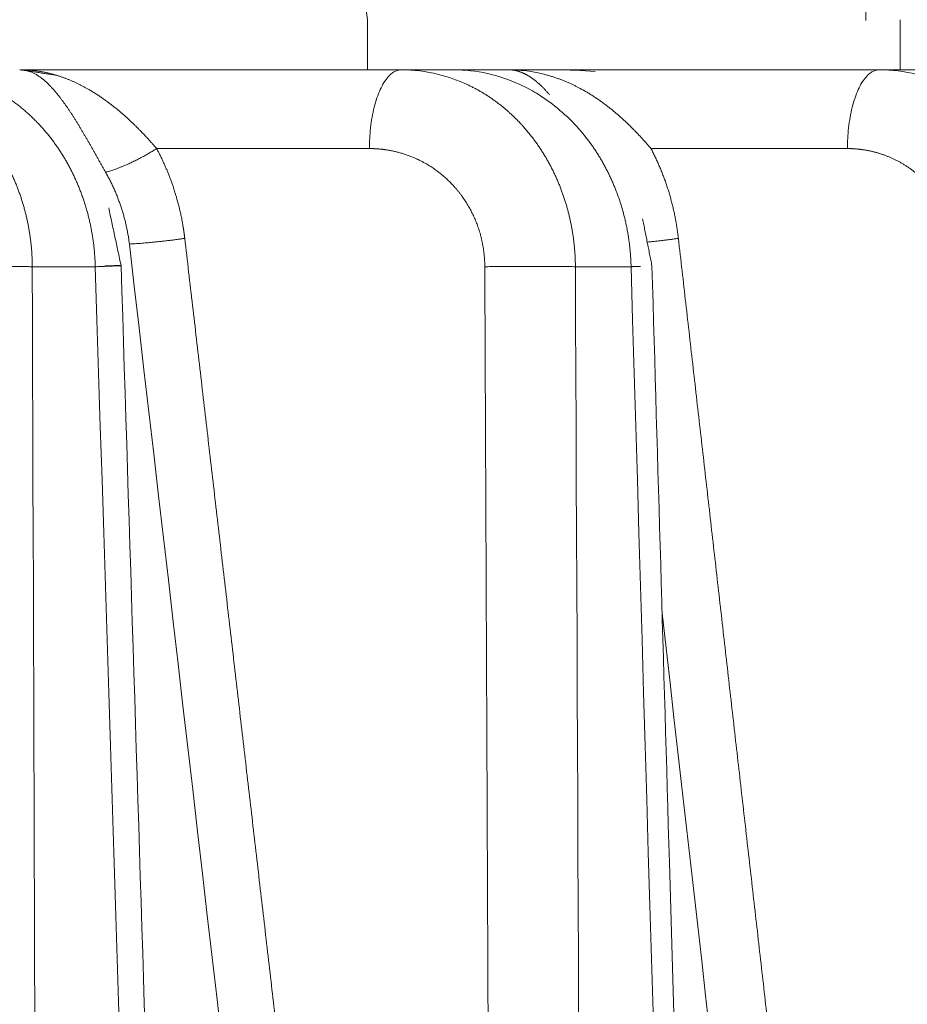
# Model space of a CAD drawing. Header units: millimetres. Extents: x 5437 to 18441, y -4466 to 3128.
# Tile 297 of 497: x 8510.59 to 8519.46, y 552.6 to 562.42. Entities that reach past the tile are written whole.
import ezdxf

# ---------------------------------------------------------------- set-up
doc = ezdxf.new("R2010")
doc.units = ezdxf.units.MM
doc.layers.add('1', color=7, linetype='Continuous', true_color=0xffffff)
doc.styles.add('TXT08', font='txt.shx', dxfattribs={"width": 0.8, "bigfont": 'gbcbig.shx'})
doc.dimstyles.new('YanXiu', dxfattribs={"dimtxt": 40, "dimasz": 30, "dimexe": 0.66, "dimexo": 0.66, "dimgap": 0.66, "dimtad": 0, "dimdec": 1, "dimdsep": 46, "dimtxsty": 'TXT08', "dimcen": 0, "dimclrd": 256, "dimclre": 165, "dimclrt": 90, "dimazin": 2, "dimtfac": 1, "dimtdec": 1, "dimtofl": 0, "dimtmove": 0, "dimatfit": 3, "dimfxl": 1, "dimlwd": 5, "dimlwe": 13, "dimarcsym": 0})

# ---------------------------------------------------------------- blocks, each defined once
blk = doc.blocks.new('*D35')
at = {"color": 165, "lineweight": 13, "transparency": 16777216}
for p, q in [((8947.8638, 668.0836), (9114.5272, -277.1116)), ((8081.233, 515.2732), (8247.8964, -429.922))]:
    blk.add_line(p, q, dxfattribs=at)
at = {"lineweight": 5, "transparency": 16777216}
for p, q in [((9084.8684, -281.671), (8721.1395, -345.8063)), ((8277.326, -424.0625), (8641.0549, -359.9273))]:
    blk.add_line(p, q, dxfattribs=at)
at = {"lineweight": 20, "transparency": 16777216}
for points in [[(9084.0001, -276.747), (9085.7366, -286.5951), (9114.4126, -276.4616)], [(8276.4578, -419.1385), (8278.1943, -428.9866), (8247.7818, -429.272)]]:
    blk.add_solid(points, dxfattribs=at)
at = {"layer": 'Defpoints', "color": 0, "lineweight": 20, "transparency": 16777216}
for p in [(8947.7492, 668.7336), (8081.1184, 515.9232), (9114.4126, -276.4616)]:
    blk.add_point(p, dxfattribs=at)
at = {"color": 90, "lineweight": 20, "transparency": 16777216, "insert": (8681.0972, -352.8668), "char_height": 40, "attachment_point": 5, "rotation": 10, "style": 'TXT08'}
blk.add_mtext('880', dxfattribs=at)
blk = doc.blocks.new('*D38')
at = {"color": 165, "lineweight": 13, "transparency": 16777216}
blk.add_line((8986.1701, 447.0373), (8717.3238, 399.6324), dxfattribs=at)
at = {"lineweight": 5, "transparency": 16777216}
for start, end in [(171.1096609, 178.6932198), (181.3067802, 188.8903391)]:
    blk.add_arc((10243.4725, 668.7336), 1549.0321, start, end, dxfattribs=at)
at = {"lineweight": 20, "transparency": 16777216}
for points in [[(8708.1184, 908.9474), (8717.9829, 907.3064), (8717.9738, 937.7202)], [(8717.9829, 430.1608), (8708.1184, 428.5198), (8717.9738, 399.747)]]:
    blk.add_solid(points, dxfattribs=at)
at = {"layer": 'Defpoints', "color": 0, "lineweight": 20, "transparency": 16777216}
for p in [(7952.7719, 1072.6459), (8986.82, 890.3153), (8697.0612, 758.8018), (10020.8682, 629.4824), (8986.82, 447.1519)]:
    blk.add_point(p, dxfattribs=at)
at = {"color": 90, "lineweight": 20, "transparency": 16777216, "insert": (8694.4405, 668.7336), "char_height": 40, "attachment_point": 5, "rotation": 90, "style": 'TXT08'}
blk.add_mtext('20°', dxfattribs=at)
blk = doc.blocks.new('*D40')
at = {"lineweight": 5, "transparency": 16777216}
for start, end in [(104.302207, 139.928482), (150.071518, 185.697793)]:
    blk.add_arc((9169.3309, 707.8044), 399.6268, start, end, dxfattribs=at)
at = {"lineweight": 20, "transparency": 16777216}
for points in [[(9069.5561, 1099.9332), (9071.661, 1090.1573), (9099.9365, 1101.36)], [(8776.6317, 668.8117), (8766.7254, 667.4461), (8775.7754, 638.41)]]:
    blk.add_solid(points, dxfattribs=at)
at = {"layer": 'Defpoints', "color": 0, "lineweight": 20, "transparency": 16777216}
for p in [(8987.0003, 1741.8526), (8912.4558, 1013.9363), (9169.3309, 707.8044), (8947.7492, 668.7336), (8081.1184, 515.9232)]:
    blk.add_point(p, dxfattribs=at)
at = {"color": 90, "lineweight": 20, "transparency": 16777216, "insert": (8841.9759, 937.0209), "char_height": 40, "attachment_point": 5, "rotation": 55, "style": 'TXT08'}
blk.add_mtext('90°', dxfattribs=at)
blk = doc.blocks.new('*D43')
at = {"color": 165, "lineweight": 13, "transparency": 16777216}
for p, q in [((10020.8682, 628.8224), (10020.8682, -1427.2359)), ((8401.1184, -46.5407), (8401.1184, -1427.2359))]:
    blk.add_line(p, q, dxfattribs=at)
at = {"lineweight": 5, "transparency": 16777216}
for p, q in [((8431.1184, -1426.5759), (9140.9999, -1426.5759)), ((9990.8682, -1426.5759), (9280.9866, -1426.5759))]:
    blk.add_line(p, q, dxfattribs=at)
at = {"lineweight": 20, "transparency": 16777216}
for points in [[(8431.1184, -1421.5759), (8431.1184, -1431.5759), (8401.1184, -1426.5759)], [(9990.8682, -1421.5759), (9990.8682, -1431.5759), (10020.8682, -1426.5759)]]:
    blk.add_solid(points, dxfattribs=at)
at = {"layer": 'Defpoints', "color": 0, "lineweight": 20, "transparency": 16777216}
for p in [(10020.8682, 629.4824), (8401.1184, -45.8807), (10020.8682, -1426.5759)]:
    blk.add_point(p, dxfattribs=at)
at = {"color": 90, "lineweight": 20, "transparency": 16777216, "insert": (9210.9933, -1426.5759), "char_height": 40, "attachment_point": 5, "style": 'TXT08'}
blk.add_mtext('1619.7', dxfattribs=at)
blk = doc.blocks.new('*D45')
at = {"color": 165, "lineweight": 13, "transparency": 16777216}
for p, q in [((8078.8793, 2459.3394), (10490.5487, 2459.3394)), ((8614.2784, -4.0768), (10490.5487, -4.0768))]:
    blk.add_line(p, q, dxfattribs=at)
at = {"lineweight": 5, "transparency": 16777216}
for p, q in [((10489.8887, 2429.3394), (10489.8887, 1308.2913)), ((10489.8887, 25.9232), (10489.8887, 1146.9713))]:
    blk.add_line(p, q, dxfattribs=at)
at = {"lineweight": 20, "transparency": 16777216}
for points in [[(10484.8887, 2429.3394), (10494.8887, 2429.3394), (10489.8887, 2459.3394)], [(10484.8887, 25.9232), (10494.8887, 25.9232), (10489.8887, -4.0768)]]:
    blk.add_solid(points, dxfattribs=at)
at = {"layer": 'Defpoints', "color": 0, "lineweight": 20, "transparency": 16777216}
for p in [(8078.2193, 2459.3394), (10489.8887, 2459.3394), (8613.6184, -4.0768)]:
    blk.add_point(p, dxfattribs=at)
at = {"color": 90, "lineweight": 20, "transparency": 16777216, "insert": (10489.8887, 1227.6313), "char_height": 40, "attachment_point": 5, "rotation": 90, "style": 'TXT08'}
blk.add_mtext('2463.4', dxfattribs=at)

msp = doc.modelspace()

# ---------------------------------------------------------------- linework, layer by layer
at = {"color": 7, "lineweight": 20}
msp.add_arc((8078.21928, 516.97839), 1942.36096, 17.50812349, 223.34882114, dxfattribs=at)
at = {"layer": '1', "color": 0, "lineweight": 20}
for p, q in [((8514.06726, 562.4232), (8514.0559, 562.5232)), ((8514.06726, 561.92321), (8514.06726, 562.4232)), ((8519.38575, 561.92321), (8519.38575, 562.4232)), ((8510.59477, 561.92321), (8514.40502, 561.92321)), ((8514.40502, 561.92321), (8514.93003, 561.92321)), ((8514.95247, 561.92321), (8515.47449, 561.92321)), ((8515.47449, 561.92321), (8519.17827, 561.92321)), ((8519.17827, 561.92321), (8519.63991, 561.92321)), ((8514.08635, 561.13717), (8511.96216, 561.13717)), ((8518.85961, 561.13717), (8516.89861, 561.13717)), ((8511.34943, 559.95811), (8510.72079, 559.95811)), ((8516.69996, 559.95811), (8516.144, 559.95811))]:
    msp.add_line(p, q, dxfattribs=at)
msp.add_arc((8013.90589, 96.27159), 600, 26.44604786, 75.16248942, dxfattribs=at)
for points, degree in [([(8519.04281, 562.41623), (8519.0707, 564.75435), (8519.09852, 567.09234), (8519.12628, 569.43019)], 3), ([(8510.78405, 561.86017), (8510.72391, 561.90197), (8510.65956, 561.92321), (8510.59477, 561.92321)], 3), ([(8510.96204, 561.86934), (8510.59477, 561.92321)], 1), ([(8510.88664, 561.77463), (8510.85404, 561.80896), (8510.81965, 561.83756), (8510.78405, 561.86017)], 3), ([(8514.40502, 561.92321), (8514.52985, 561.92321), (8514.65477, 561.90784), (8514.7774, 561.87747)], 3), ([(8514.7774, 561.87747), (8514.87426, 561.85326), (8514.96966, 561.81952), (8515.06244, 561.77675)], 3), ([(8515.47449, 561.92321), (8515.54329, 561.92321), (8515.61208, 561.91815), (8515.68126, 561.90814)], 3), ([(8515.68126, 561.90814), (8515.7309, 561.90079), (8515.78075, 561.89079), (8515.83096, 561.87822)], 3), ([(8515.94506, 561.92321), (8516.0769, 561.92321), (8516.20878, 561.91784), (8516.34017, 561.90714)], 3), ([(8519.17827, 561.92321), (8519.30411, 561.92321), (8519.43, 561.90787), (8519.55339, 561.87755)], 3), ([(8515.75552, 561.68906), (8515.70136, 561.72161), (8515.64596, 561.75097), (8515.58958, 561.77699)], 3), ([(8516.15731, 561.35748), (8516.09643, 561.42308), (8515.96786, 561.54473), (8515.82782, 561.64486), (8515.75552, 561.68906)], 3), ([(8516.89861, 561.13717), (8516.98554, 560.97105), (8517.05726, 560.79743), (8517.11252, 560.61708), (8517.15081, 560.43105), (8517.17251, 560.2408)], 5), ([(8511.60726, 559.96936), (8511.48391, 560.54411)], 1), ([(8516.90824, 559.96759), (8516.81489, 560.43494)], 1), ([(8514.79841, 533.38056), (8513.76361, 542.31531), (8512.72763, 551.24989), (8511.6903, 560.18426)], 3), ([(8512.24324, 560.2408), (8512.86635, 554.88017), (8513.48904, 549.51949), (8514.11133, 544.15875), (8514.73323, 538.79795), (8515.35476, 533.4371)], 5), ([(8517.17251, 560.2408), (8517.76275, 555.06499), (8518.35284, 549.88915), (8518.9428, 544.7133), (8519.53264, 539.53743), (8520.12234, 534.36154)], 5), ([(8510.72079, 559.95811), (8510.75791, 548.6227), (8510.79475, 537.28728), (8510.83131, 525.95185)], 3), ([(8512.42387, 525.9516), (8512.06734, 537.28717), (8511.70921, 548.62268), (8511.34943, 559.95811)], 3), ([(8515.35476, 533.4371), (8515.33175, 538.7413), (8515.30869, 544.04551), (8515.28556, 549.34971), (8515.26237, 554.65391), (8515.23913, 559.95811)], 5), ([(8516.144, 559.95811), (8516.19279, 548.62277), (8516.24125, 537.28741), (8516.28938, 525.95205)], 3), ([(8517.69889, 525.9516), (8517.36721, 537.28716), (8517.03425, 548.62266), (8516.69996, 559.95811)], 3), ([(8519.5381, 534.30501), (8518.6957, 541.70316), (8517.85301, 549.10126), (8517.01, 556.49932)], 3)]:
    msp.add_open_spline(points, degree=degree, dxfattribs=at)
for points, degree, knots in [([(8510.59477, 561.92321), (8510.60063, 561.92318), (8510.6123, 561.92314), (8510.62973, 561.92277), (8510.64701, 561.92218), (8510.66416, 561.92137), (8510.68116, 561.92032), (8510.69803, 561.91906), (8510.71476, 561.91758), (8510.73136, 561.91589), (8510.74783, 561.91399), (8510.76416, 561.91188), (8510.78037, 561.90958), (8510.79644, 561.90707), (8510.81239, 561.90438), (8510.8282, 561.9015), (8510.8439, 561.89843), (8510.85946, 561.89518), (8510.8749, 561.89176), (8510.89022, 561.88817), (8510.90542, 561.8844), (8510.92049, 561.88048), (8510.93544, 561.8764), (8510.95027, 561.87216), (8510.96498, 561.86777), (8510.97957, 561.86324), (8510.99404, 561.85856), (8511.0084, 561.85374), (8511.02263, 561.84879), (8511.03675, 561.84371), (8511.05075, 561.83851), (8511.06463, 561.83318), (8511.0784, 561.82773), (8511.09205, 561.82217), (8511.10558, 561.8165), (8511.119, 561.81072), (8511.1323, 561.80484), (8511.14549, 561.79886), (8511.15856, 561.79279), (8511.17152, 561.78663), (8511.18436, 561.78037), (8511.19709, 561.77404), (8511.2097, 561.76762), (8511.22219, 561.76113), (8511.23457, 561.75457), (8511.24684, 561.74793), (8511.25899, 561.74124), (8511.26705, 561.73669), (8511.27106, 561.73443)], 3, [0, 0, 0, 0, 0.0257856, 0.0513909, 0.0768159, 0.1020606, 0.1271251, 0.1520094, 0.1767136, 0.2012375, 0.2255814, 0.2497451, 0.2737288, 0.2975324, 0.3211561, 0.3445997, 0.3678634, 0.3909472, 0.4138511, 0.4365752, 0.4591194, 0.4814839, 0.5036686, 0.5256737, 0.547499, 0.5691448, 0.5906109, 0.6118976, 0.6330047, 0.6539323, 0.6746806, 0.6952494, 0.715639, 0.7358493, 0.7558803, 0.7757322, 0.795405, 0.8148987, 0.8342134, 0.8533491, 0.872306, 0.891084, 0.9096832, 0.9281037, 0.9463456, 0.9644089, 0.9822937, 1, 1, 1, 1]), ([(8515.58958, 561.77699), (8515.48411, 561.82513), (8515.37529, 561.86179), (8515.1543, 561.91083), (8515.04213, 561.92321), (8514.93003, 561.92321)], 3, [0, 0, 0, 0, 0.5, 0.5, 1, 1, 1, 1]), ([(8515.67673, 561.86183), (8515.67385, 561.86355), (8515.66795, 561.86708), (8515.65892, 561.87219), (8515.64949, 561.87728), (8515.63966, 561.88231), (8515.62942, 561.88724), (8515.61878, 561.89203), (8515.60772, 561.89665), (8515.59625, 561.90105), (8515.58437, 561.90518), (8515.57207, 561.90902), (8515.55934, 561.9125), (8515.54621, 561.91559), (8515.53265, 561.91823), (8515.51868, 561.92038), (8515.50431, 561.92197), (8515.48953, 561.92301), (8515.47955, 561.92314), (8515.47449, 561.92321)], 3, [0, 0, 0, 0, 0.0423347, 0.0867316, 0.1331907, 0.181712, 0.2322952, 0.2849403, 0.3396468, 0.3964145, 0.455243, 0.5161319, 0.5790807, 0.6440888, 0.7111558, 0.7802811, 0.851464, 0.9247038, 1, 1, 1, 1]), ([(8515.78613, 561.77853), (8515.78327, 561.78113), (8515.77751, 561.78636), (8515.76884, 561.79397), (8515.76008, 561.80148), (8515.75121, 561.80884), (8515.74225, 561.81607), (8515.73318, 561.82314), (8515.72402, 561.83006), (8515.71475, 561.8368), (8515.70539, 561.84337), (8515.69592, 561.84974), (8515.68636, 561.85594), (8515.67995, 561.85986), (8515.67673, 561.86183)], 3, [0, 0, 0, 0, 0.0773777, 0.155835, 0.235373, 0.3159928, 0.3976953, 0.4804814, 0.5643521, 0.6493081, 0.7353502, 0.8224791, 0.9106955, 1, 1, 1, 1]), ([(8515.83096, 561.87822), (8515.83719, 561.87661), (8515.84958, 561.87342), (8515.86803, 561.86834), (8515.88625, 561.8631), (8515.90422, 561.85768), (8515.92195, 561.8521), (8515.93944, 561.84637), (8515.95669, 561.84049), (8515.9737, 561.83447), (8515.99046, 561.82833), (8516.00699, 561.82206), (8516.02327, 561.81568), (8516.03931, 561.8092), (8516.05511, 561.80262), (8516.07067, 561.79595), (8516.08599, 561.7892), (8516.10106, 561.78237), (8516.11589, 561.77547), (8516.13047, 561.76852), (8516.14481, 561.76151), (8516.15891, 561.75445), (8516.17275, 561.74736), (8516.1819, 561.74254), (8516.18643, 561.74015)], 3, [0, 0, 0, 0, 0.0526233, 0.1045628, 0.1558187, 0.206391, 0.2562799, 0.3054855, 0.3540081, 0.4018477, 0.4490045, 0.4954787, 0.5412705, 0.58638, 0.6308075, 0.6745531, 0.7176171, 0.7599998, 0.8017012, 0.8427217, 0.8830616, 0.922721, 0.9617004, 1, 1, 1, 1]), ([(8510.98081, 561.66823), (8510.97802, 561.67172), (8510.97242, 561.67872), (8510.96404, 561.68899), (8510.9556, 561.69913), (8510.94713, 561.70913), (8510.93861, 561.71899), (8510.93005, 561.72869), (8510.92145, 561.73823), (8510.9128, 561.74761), (8510.90411, 561.75682), (8510.89538, 561.76586), (8510.88957, 561.7717), (8510.88664, 561.77463)], 3, [0, 0, 0, 0, 0.0868213, 0.174452, 0.2628949, 0.352153, 0.4422288, 0.5331251, 0.6248445, 0.7173892, 0.8107619, 0.9049647, 1, 1, 1, 1]), ([(8515.06244, 561.77675), (8515.06812, 561.77409), (8515.07944, 561.76879), (8515.0963, 561.7606), (8515.11302, 561.75226), (8515.12958, 561.74375), (8515.146, 561.73508), (8515.16226, 561.72626), (8515.17838, 561.71729), (8515.19434, 561.70817), (8515.21015, 561.6989), (8515.2258, 561.68949), (8515.2413, 561.67994), (8515.25665, 561.67026), (8515.27185, 561.66044), (8515.28689, 561.6505), (8515.30177, 561.64043), (8515.3165, 561.63024), (8515.33107, 561.61993), (8515.34549, 561.6095), (8515.35976, 561.59897), (8515.37386, 561.58832), (8515.38781, 561.57757), (8515.40161, 561.56671), (8515.41525, 561.55576), (8515.42873, 561.5447), (8515.44206, 561.53356), (8515.45523, 561.52232), (8515.46824, 561.511), (8515.4811, 561.49959), (8515.4938, 561.4881), (8515.50635, 561.47653), (8515.51874, 561.46489), (8515.53098, 561.45317), (8515.54306, 561.44138), (8515.55499, 561.42953), (8515.56677, 561.41761), (8515.57839, 561.40563), (8515.58986, 561.39359), (8515.60117, 561.38149), (8515.61233, 561.36935), (8515.61968, 561.36118), (8515.62334, 561.3571)], 3, [0, 0, 0, 0, 0.027348, 0.0545753, 0.0816819, 0.1086679, 0.1355331, 0.1622777, 0.1889017, 0.215405, 0.2417878, 0.26805, 0.2941917, 0.3202129, 0.3461136, 0.3718939, 0.3975537, 0.4230931, 0.4485121, 0.4738108, 0.4989892, 0.5240473, 0.5489851, 0.5738027, 0.5985001, 0.6230774, 0.6475345, 0.6718715, 0.6960884, 0.7201854, 0.7441623, 0.7680193, 0.7917563, 0.8153735, 0.8388708, 0.8622484, 0.8855061, 0.9086442, 0.9316625, 0.9545613, 0.9773404, 1, 1, 1, 1]), ([(8515.88505, 561.67474), (8515.88215, 561.67814), (8515.87632, 561.68497), (8515.86757, 561.69499), (8515.85876, 561.7049), (8515.84989, 561.71465), (8515.84096, 561.72427), (8515.83196, 561.73373), (8515.82291, 561.74304), (8515.81379, 561.75219), (8515.80462, 561.76116), (8515.79539, 561.76998), (8515.78922, 561.77567), (8515.78613, 561.77853)], 3, [0, 0, 0, 0, 0.0867142, 0.1742606, 0.2626415, 0.3518594, 0.4419164, 0.5328149, 0.6245569, 0.7171445, 0.8105796, 0.9048641, 1, 1, 1, 1]), ([(8516.18643, 561.74015), (8516.192, 561.73717), (8516.2031, 561.73124), (8516.21969, 561.72207), (8516.23616, 561.71275), (8516.25252, 561.70326), (8516.26875, 561.69361), (8516.28488, 561.68381), (8516.30088, 561.67385), (8516.31678, 561.66374), (8516.33256, 561.65348), (8516.34823, 561.64308), (8516.36379, 561.63254), (8516.37924, 561.62187), (8516.39457, 561.61106), (8516.4098, 561.60013), (8516.42492, 561.58907), (8516.43994, 561.5779), (8516.45484, 561.5666), (8516.46964, 561.5552), (8516.48433, 561.54369), (8516.49892, 561.53207), (8516.5134, 561.52035), (8516.52778, 561.50854), (8516.53733, 561.50055), (8516.54209, 561.49656)], 3, [0, 0, 0, 0, 0.0470081, 0.093691, 0.1400494, 0.1860837, 0.2317945, 0.2771825, 0.3222481, 0.3669921, 0.4114149, 0.4555173, 0.4992999, 0.5427634, 0.5859083, 0.6287354, 0.6712455, 0.7134391, 0.7553172, 0.7968803, 0.8381293, 0.8790649, 0.9196881, 0.9599995, 1, 1, 1, 1]), ([(8510.8033, 561.36242), (8510.79842, 561.36773), (8510.78863, 561.37837), (8510.77369, 561.39412), (8510.75852, 561.40979), (8510.7431, 561.42534), (8510.72744, 561.44078), (8510.71153, 561.45609), (8510.69536, 561.47128), (8510.67896, 561.48633), (8510.6623, 561.50124), (8510.64539, 561.51601), (8510.62824, 561.53062), (8510.61083, 561.54507), (8510.59318, 561.55937), (8510.57528, 561.57349), (8510.55713, 561.58743), (8510.53873, 561.60119), (8510.52008, 561.61476), (8510.50119, 561.62813), (8510.48205, 561.6413), (8510.46266, 561.65426), (8510.44303, 561.667), (8510.42316, 561.67954), (8510.40977, 561.68767), (8510.40305, 561.69175)], 3, [0, 0, 0, 0, 0.0406241, 0.0815068, 0.1226483, 0.1640486, 0.2057079, 0.2476264, 0.2898041, 0.3322413, 0.3749379, 0.4178942, 0.4611102, 0.5045861, 0.5483219, 0.5923179, 0.6365739, 0.6810903, 0.725867, 0.7709042, 0.8162019, 0.8617603, 0.9075793, 0.9536592, 1, 1, 1, 1]), ([(8511.20064, 561.34211), (8511.19787, 561.34669), (8511.19232, 561.3559), (8511.18402, 561.36955), (8511.17571, 561.38315), (8511.16739, 561.39668), (8511.15906, 561.41012), (8511.15072, 561.4235), (8511.14236, 561.43678), (8511.13399, 561.44998), (8511.12561, 561.4631), (8511.11722, 561.47611), (8511.10881, 561.48903), (8511.10038, 561.50185), (8511.09194, 561.51456), (8511.08348, 561.52716), (8511.07501, 561.53965), (8511.06653, 561.55201), (8511.05803, 561.56426), (8511.04951, 561.57638), (8511.04097, 561.58837), (8511.03242, 561.60023), (8511.02385, 561.61195), (8511.01527, 561.62352), (8511.00667, 561.63495), (8510.99806, 561.64622), (8510.98943, 561.65735), (8510.98369, 561.6646), (8510.98081, 561.66823)], 3, [0, 0, 0, 0, 0.0352949, 0.0708214, 0.1065825, 0.1425813, 0.1788207, 0.2153036, 0.2520327, 0.2890109, 0.3262408, 0.3637251, 0.4014663, 0.4394669, 0.4777295, 0.5162564, 0.55505, 0.5941125, 0.6334462, 0.6730534, 0.712936, 0.7530964, 0.7935364, 0.8342581, 0.8752634, 0.9165543, 0.9581325, 1, 1, 1, 1]), ([(8511.27106, 561.73443), (8511.27658, 561.73128), (8511.28755, 561.72501), (8511.30394, 561.71535), (8511.32019, 561.70557), (8511.3363, 561.69565), (8511.35226, 561.68561), (8511.36807, 561.67544), (8511.38374, 561.66516), (8511.39927, 561.65477), (8511.41465, 561.64427), (8511.42988, 561.63368), (8511.44497, 561.623), (8511.45991, 561.61223), (8511.47471, 561.60139), (8511.48936, 561.59046), (8511.50387, 561.57947), (8511.51822, 561.56842), (8511.53243, 561.55731), (8511.5465, 561.54614), (8511.56041, 561.53493), (8511.57418, 561.52368), (8511.58779, 561.51238), (8511.60125, 561.50107), (8511.61018, 561.49343), (8511.61462, 561.48964)], 3, [0, 0, 0, 0, 0.0486157, 0.0967614, 0.1444373, 0.191644, 0.2383817, 0.2846509, 0.3304521, 0.3757855, 0.4206517, 0.4650511, 0.5089841, 0.5524514, 0.5954532, 0.6379903, 0.680063, 0.721672, 0.7628178, 0.803501, 0.8437222, 0.8834821, 0.9227812, 0.9616203, 1, 1, 1, 1]), ([(8511.61462, 561.48964), (8511.61906, 561.48581), (8511.62789, 561.4782), (8511.64109, 561.46662), (8511.6542, 561.45497), (8511.66721, 561.44325), (8511.68013, 561.43147), (8511.69296, 561.41962), (8511.70569, 561.40771), (8511.71833, 561.39575), (8511.73087, 561.38373), (8511.74332, 561.37167), (8511.75568, 561.35955), (8511.76794, 561.34739), (8511.78011, 561.3352), (8511.79219, 561.32296), (8511.80417, 561.31069), (8511.81607, 561.29839), (8511.82786, 561.28607), (8511.83957, 561.27372), (8511.85118, 561.26135), (8511.8627, 561.24896), (8511.87412, 561.23656), (8511.88545, 561.22415), (8511.89669, 561.21173), (8511.90783, 561.19931), (8511.91888, 561.18688), (8511.92983, 561.17445), (8511.94069, 561.16203), (8511.95146, 561.14962), (8511.9586, 561.14131), (8511.96216, 561.13717)], 3, [0, 0, 0, 0, 0.0383732, 0.0764594, 0.1142596, 0.1517746, 0.1890053, 0.2259527, 0.2626176, 0.299001, 0.335104, 0.3709275, 0.4064725, 0.4417401, 0.4767314, 0.5114475, 0.5458895, 0.5800585, 0.6139558, 0.6475826, 0.6809401, 0.7140295, 0.7468522, 0.7794096, 0.8117029, 0.8437337, 0.8755033, 0.9070132, 0.9382649, 0.96926, 1, 1, 1, 1]), ([(8516.54209, 561.49656), (8516.54674, 561.49263), (8516.55602, 561.4848), (8516.56987, 561.47289), (8516.5836, 561.46091), (8516.59721, 561.44887), (8516.6107, 561.43676), (8516.62408, 561.4246), (8516.63734, 561.41238), (8516.65047, 561.40011), (8516.66349, 561.3878), (8516.67639, 561.37544), (8516.68917, 561.36304), (8516.70183, 561.35061), (8516.71437, 561.33814), (8516.72679, 561.32565), (8516.73909, 561.31313), (8516.75127, 561.30059), (8516.76334, 561.28803), (8516.77528, 561.27546), (8516.7871, 561.26288), (8516.7988, 561.25029), (8516.81037, 561.23769), (8516.82183, 561.2251), (8516.83316, 561.21251), (8516.84437, 561.19993), (8516.85546, 561.18736), (8516.86643, 561.1748), (8516.87727, 561.16225), (8516.88798, 561.14973), (8516.89508, 561.14134), (8516.89861, 561.13717)], 3, [0, 0, 0, 0, 0.0391218, 0.0779018, 0.116341, 0.1544403, 0.1922008, 0.2296235, 0.2667095, 0.3034598, 0.3398757, 0.3759582, 0.4117085, 0.447128, 0.4822177, 0.5169791, 0.5514134, 0.5855221, 0.6193065, 0.6527681, 0.6859083, 0.7187288, 0.7512311, 0.7834168, 0.8152875, 0.8468452, 0.8780914, 0.9090281, 0.9396571, 0.9699804, 1, 1, 1, 1]), ([(8510.19883, 561.36227), (8510.20346, 561.35707), (8510.21269, 561.34669), (8510.22634, 561.33089), (8510.23983, 561.31496), (8510.25313, 561.29889), (8510.26625, 561.28267), (8510.27918, 561.26631), (8510.29194, 561.24981), (8510.30451, 561.23319), (8510.3169, 561.21643), (8510.32911, 561.19954), (8510.34113, 561.18253), (8510.35296, 561.1654), (8510.36461, 561.14814), (8510.37608, 561.13077), (8510.38736, 561.11329), (8510.39845, 561.0957), (8510.40935, 561.078), (8510.42007, 561.06019), (8510.4306, 561.04229), (8510.44094, 561.02428), (8510.45109, 561.00618), (8510.46106, 560.98798), (8510.47083, 560.96969), (8510.48042, 560.95131), (8510.48982, 560.93285), (8510.49902, 560.91431), (8510.50804, 560.89568), (8510.51687, 560.87698), (8510.52551, 560.85821), (8510.53396, 560.83936), (8510.54222, 560.82044), (8510.55029, 560.80146), (8510.55817, 560.78242), (8510.56586, 560.76331), (8510.57336, 560.74414), (8510.58067, 560.72492), (8510.58779, 560.70565), (8510.59473, 560.68632), (8510.60147, 560.66695), (8510.60802, 560.64753), (8510.61439, 560.62807), (8510.62056, 560.60857), (8510.62655, 560.58903), (8510.63235, 560.56946), (8510.63796, 560.54985), (8510.64338, 560.53022), (8510.64862, 560.51055), (8510.65367, 560.49087), (8510.65853, 560.47115), (8510.6632, 560.45142), (8510.66769, 560.43167), (8510.67199, 560.4119), (8510.67611, 560.39212), (8510.68005, 560.37233), (8510.68379, 560.35254), (8510.68736, 560.33273), (8510.69074, 560.31292), (8510.69394, 560.29311), (8510.69695, 560.2733), (8510.69978, 560.25349), (8510.70243, 560.23369), (8510.7049, 560.21389), (8510.70719, 560.1941), (8510.7093, 560.17433), (8510.71123, 560.15456), (8510.71299, 560.13482), (8510.71456, 560.11509), (8510.71596, 560.09538), (8510.71718, 560.07569), (8510.71822, 560.05602), (8510.71909, 560.03638), (8510.71978, 560.01677), (8510.7203, 559.99719), (8510.72065, 559.97764), (8510.72074, 559.96462), (8510.72079, 559.95811)], 3, [0, 0, 0, 0, 0.0144021, 0.0287735, 0.0431141, 0.057424, 0.0717034, 0.0859522, 0.1001706, 0.1143586, 0.1285163, 0.1426438, 0.1567411, 0.1708083, 0.1848454, 0.1988526, 0.21283, 0.2267775, 0.2406953, 0.2545835, 0.2684421, 0.2822712, 0.2960709, 0.3098412, 0.3235823, 0.3372942, 0.350977, 0.3646308, 0.3782556, 0.3918516, 0.4054189, 0.4189574, 0.4324673, 0.4459488, 0.4594018, 0.4728264, 0.4862228, 0.4995911, 0.5129313, 0.5262434, 0.5395277, 0.5527842, 0.5660129, 0.5792141, 0.5923877, 0.6055339, 0.6186527, 0.6317443, 0.6448087, 0.6578461, 0.6708565, 0.6838401, 0.6967969, 0.709727, 0.7226306, 0.7355077, 0.7483585, 0.761183, 0.7739813, 0.7867536, 0.7995, 0.8122205, 0.8249152, 0.8375844, 0.850228, 0.8628462, 0.875439, 0.8880067, 0.9005493, 0.9130669, 0.9255596, 0.9380276, 0.9504709, 0.9628897, 0.9752841, 0.9876541, 1, 1, 1, 1]), ([(8511.19611, 560.7258), (8511.19353, 560.73234), (8511.18837, 560.74542), (8511.18038, 560.76494), (8511.1722, 560.78442), (8511.16382, 560.80384), (8511.15523, 560.82321), (8511.14644, 560.84252), (8511.13745, 560.86177), (8511.12826, 560.88095), (8511.11886, 560.90006), (8511.10926, 560.91911), (8511.09945, 560.93807), (8511.08944, 560.95696), (8511.07923, 560.97577), (8511.06882, 560.9945), (8511.0582, 561.01313), (8511.04737, 561.03168), (8511.03635, 561.05013), (8511.02512, 561.06849), (8511.01368, 561.08674), (8511.00204, 561.1049), (8510.9902, 561.12294), (8510.97816, 561.14088), (8510.96592, 561.1587), (8510.95347, 561.1764), (8510.94082, 561.19399), (8510.92797, 561.21145), (8510.91492, 561.22878), (8510.90166, 561.24598), (8510.88821, 561.26305), (8510.87456, 561.27999), (8510.8607, 561.29678), (8510.84665, 561.31343), (8510.8324, 561.32992), (8510.81797, 561.34629), (8510.8082, 561.35704), (8510.8033, 561.36242)], 3, [0, 0, 0, 0, 0.0272758, 0.0546261, 0.0820509, 0.1095506, 0.1371252, 0.1647749, 0.1924999, 0.2203004, 0.2481765, 0.2761283, 0.3041562, 0.3322601, 0.3604403, 0.3886969, 0.4170301, 0.44544, 0.4739269, 0.5024907, 0.5311317, 0.5598501, 0.5886459, 0.6175194, 0.6464706, 0.6754997, 0.7046068, 0.7337921, 0.7630558, 0.7923979, 0.8218185, 0.8513179, 0.8808961, 0.9105533, 0.9402896, 0.9701051, 1, 1, 1, 1]), ([(8515.62334, 561.3571), (8515.6279, 561.35197), (8515.63702, 561.34171), (8515.65049, 561.32612), (8515.6638, 561.31039), (8515.67694, 561.29451), (8515.6899, 561.2785), (8515.70269, 561.26234), (8515.7153, 561.24605), (8515.72773, 561.22962), (8515.73999, 561.21307), (8515.75208, 561.19638), (8515.76398, 561.17957), (8515.77571, 561.16263), (8515.78725, 561.14558), (8515.79862, 561.12841), (8515.80981, 561.11112), (8515.82081, 561.09372), (8515.83164, 561.0762), (8515.84228, 561.05858), (8515.85274, 561.04086), (8515.86302, 561.02303), (8515.87312, 561.00511), (8515.88303, 560.98709), (8515.89275, 560.96897), (8515.9023, 560.95076), (8515.91166, 560.93246), (8515.92083, 560.91407), (8515.92982, 560.8956), (8515.93862, 560.87705), (8515.94724, 560.85842), (8515.95568, 560.83972), (8515.96392, 560.82094), (8515.97198, 560.80208), (8515.97986, 560.78316), (8515.98755, 560.76418), (8515.99505, 560.74512), (8516.00237, 560.72601), (8516.0095, 560.70684), (8516.01644, 560.68761), (8516.0232, 560.66833), (8516.02977, 560.649), (8516.03615, 560.62962), (8516.04235, 560.61019), (8516.04837, 560.59072), (8516.05419, 560.5712), (8516.05983, 560.55165), (8516.06529, 560.53206), (8516.07056, 560.51243), (8516.07564, 560.49277), (8516.08054, 560.47309), (8516.08525, 560.45337), (8516.08978, 560.43363), (8516.09413, 560.41387), (8516.09829, 560.39409), (8516.10226, 560.37428), (8516.10606, 560.35447), (8516.10967, 560.33464), (8516.1131, 560.31479), (8516.11634, 560.29494), (8516.1194, 560.27508), (8516.12228, 560.25522), (8516.12498, 560.23535), (8516.1275, 560.21548), (8516.12984, 560.19562), (8516.132, 560.17576), (8516.13398, 560.1559), (8516.13578, 560.13605), (8516.1374, 560.11622), (8516.13885, 560.09639), (8516.14012, 560.07658), (8516.14121, 560.05678), (8516.14212, 560.03701), (8516.14286, 560.01725), (8516.14342, 559.99752), (8516.14382, 559.97781), (8516.14394, 559.96467), (8516.144, 559.95811)], 3, [0, 0, 0, 0, 0.0141715, 0.0283191, 0.042443, 0.056543, 0.0706194, 0.0846721, 0.0987012, 0.1127068, 0.1266887, 0.1406472, 0.1545823, 0.168494, 0.1823823, 0.1962473, 0.210089, 0.2239076, 0.2377029, 0.2514752, 0.2652244, 0.2789506, 0.2926538, 0.3063341, 0.3199915, 0.3336261, 0.3472379, 0.360827, 0.3743934, 0.3879372, 0.4014585, 0.4149572, 0.4284335, 0.4418873, 0.4553188, 0.468728, 0.4821149, 0.4954796, 0.5088222, 0.5221427, 0.5354412, 0.5487177, 0.5619722, 0.5752049, 0.5884158, 0.6016049, 0.6147723, 0.6279181, 0.6410423, 0.6541449, 0.6672261, 0.6802859, 0.6933243, 0.7063415, 0.7193374, 0.7323121, 0.7452657, 0.7581983, 0.7711099, 0.7840005, 0.7968703, 0.8097193, 0.8225475, 0.8353551, 0.848142, 0.8609083, 0.8736542, 0.8863797, 0.8990847, 0.9117695, 0.9244341, 0.9370784, 0.9497027, 0.9623069, 0.9748912, 0.9874555, 1, 1, 1, 1]), ([(8516.54861, 560.72112), (8516.54605, 560.72762), (8516.54094, 560.74064), (8516.53303, 560.76008), (8516.52493, 560.77947), (8516.51662, 560.79882), (8516.50811, 560.81812), (8516.49939, 560.83736), (8516.49047, 560.85655), (8516.48135, 560.87568), (8516.47202, 560.89474), (8516.46248, 560.91374), (8516.45274, 560.93267), (8516.4428, 560.95152), (8516.43264, 560.9703), (8516.42229, 560.989), (8516.41172, 561.00762), (8516.40095, 561.02615), (8516.38997, 561.04459), (8516.37879, 561.06295), (8516.3674, 561.0812), (8516.35581, 561.09936), (8516.34401, 561.11741), (8516.332, 561.13536), (8516.31979, 561.1532), (8516.30737, 561.17093), (8516.29475, 561.18854), (8516.28192, 561.20604), (8516.26889, 561.22341), (8516.25566, 561.24065), (8516.24222, 561.25777), (8516.22857, 561.27475), (8516.21473, 561.29159), (8516.20068, 561.3083), (8516.18643, 561.32485), (8516.17199, 561.34128), (8516.16221, 561.35208), (8516.15731, 561.35748)], 3, [0, 0, 0, 0, 0.0272508, 0.0545783, 0.0819824, 0.1094634, 0.1370213, 0.1646562, 0.1923683, 0.2201576, 0.2480242, 0.2759682, 0.3039898, 0.332089, 0.3602659, 0.3885206, 0.4168532, 0.4452638, 0.4737525, 0.5023193, 0.5309645, 0.5596879, 0.5884899, 0.6173703, 0.6463294, 0.6753672, 0.7044837, 0.7336791, 0.7629535, 0.7923069, 0.8217394, 0.8512511, 0.880842, 0.9105123, 0.940262, 0.9700912, 1, 1, 1, 1]), ([(8511.45211, 560.90136), (8511.44933, 560.90636), (8511.44377, 560.91637), (8511.43546, 560.93133), (8511.42716, 560.94626), (8511.41887, 560.96114), (8511.4106, 560.97599), (8511.40235, 560.9908), (8511.39411, 561.00556), (8511.38589, 561.02028), (8511.37768, 561.03496), (8511.36949, 561.04958), (8511.36131, 561.06415), (8511.35315, 561.07867), (8511.345, 561.09314), (8511.33686, 561.10755), (8511.32874, 561.12191), (8511.32063, 561.1362), (8511.31254, 561.15043), (8511.30446, 561.1646), (8511.29639, 561.1787), (8511.28834, 561.19274), (8511.2803, 561.20671), (8511.27227, 561.2206), (8511.26426, 561.23443), (8511.25626, 561.24817), (8511.24827, 561.26185), (8511.24029, 561.27544), (8511.23233, 561.28895), (8511.22439, 561.30238), (8511.21645, 561.31572), (8511.20853, 561.32898), (8511.20327, 561.33773), (8511.20064, 561.34211)], 3, [0, 0, 0, 0, 0.0314381, 0.0628987, 0.0943854, 0.1259014, 0.1574503, 0.1890354, 0.2206601, 0.2523278, 0.2840417, 0.3158054, 0.347622, 0.3794949, 0.4114274, 0.4434227, 0.4754841, 0.5076148, 0.5398179, 0.5720967, 0.6044543, 0.6368938, 0.6694183, 0.7020309, 0.7347346, 0.7675325, 0.8004274, 0.8334225, 0.8665205, 0.8997244, 0.9330371, 0.9664614, 1, 1, 1, 1]), ([(8511.96216, 561.13717), (8512.03314, 561.00524), (8512.09427, 560.86743), (8512.14534, 560.72437), (8512.19523, 560.54201), (8512.22782, 560.3546), (8512.23366, 560.31683), (8512.23879, 560.27891), (8512.24324, 560.2408)], 5, [0, 0, 0, 0, 0, 0, 0.7996475, 0.7996475, 0.7996475, 1, 1, 1, 1, 1, 1]), ([(8515.23913, 559.95811), (8515.23869, 560.06224), (8515.22718, 560.16585), (8515.2048, 560.26807), (8515.13852, 560.46601), (8515.03294, 560.64259), (8514.97012, 560.72601), (8514.82703, 560.87728), (8514.65709, 560.9911), (8514.56509, 561.03879), (8514.41509, 561.09612), (8514.2587, 561.1262), (8514.20132, 561.1335), (8514.14389, 561.13715), (8514.08635, 561.13717)], 5, [0, 0, 0, 0, 0, 0, 0.2707025, 0.2707025, 0.2707025, 0.5486701, 0.5486701, 0.5486701, 0.8370325, 0.8370325, 0.8370325, 1, 1, 1, 1, 1, 1]), ([(8519.98363, 559.95811), (8519.98309, 560.06352), (8519.9715, 560.16842), (8519.94905, 560.27197), (8519.8655, 560.52348), (8519.71954, 560.74136), (8519.61379, 560.85363), (8519.40531, 561.01063), (8519.16706, 561.10014), (8519.06576, 561.12472), (8518.9629, 561.1371), (8518.85961, 561.13717)], 5, [0, 0, 0, 0, 0, 0, 0.2772304, 0.2772304, 0.2772304, 0.7043012, 0.7043012, 0.7043012, 1, 1, 1, 1, 1, 1]), ([(8511.6903, 560.18426), (8511.68941, 560.19134), (8511.68765, 560.2055), (8511.68469, 560.22671), (8511.6815, 560.2479), (8511.67807, 560.26908), (8511.6744, 560.29023), (8511.67049, 560.31135), (8511.66633, 560.33245), (8511.66193, 560.35352), (8511.65729, 560.37455), (8511.65241, 560.39555), (8511.64729, 560.41651), (8511.64192, 560.43743), (8511.63631, 560.45831), (8511.63046, 560.47914), (8511.62437, 560.49992), (8511.61803, 560.52065), (8511.61146, 560.54133), (8511.60464, 560.56195), (8511.59759, 560.58252), (8511.59029, 560.60302), (8511.58275, 560.62346), (8511.57497, 560.64383), (8511.56695, 560.66413), (8511.55869, 560.68436), (8511.55019, 560.70452), (8511.54145, 560.72459), (8511.53248, 560.74459), (8511.52327, 560.76451), (8511.51381, 560.78434), (8511.50413, 560.80408), (8511.4942, 560.82374), (8511.48404, 560.8433), (8511.47364, 560.86276), (8511.46302, 560.88213), (8511.45575, 560.89495), (8511.45211, 560.90136)], 3, [0, 0, 0, 0, 0.0279424, 0.0559139, 0.0839154, 0.1119476, 0.1400111, 0.1681068, 0.1962353, 0.2243974, 0.2525937, 0.2808251, 0.3090921, 0.3373956, 0.3657361, 0.3941145, 0.4225314, 0.4509875, 0.4794835, 0.5080201, 0.536598, 0.5652178, 0.5938802, 0.622586, 0.6513357, 0.68013, 0.7089697, 0.7378553, 0.7667875, 0.7957669, 0.8247943, 0.8538702, 0.8829953, 0.9121702, 0.9413955, 0.9706719, 1, 1, 1, 1]), ([(8511.34943, 559.95811), (8511.34924, 559.96542), (8511.34887, 559.98006), (8511.34803, 560.00202), (8511.347, 560.02401), (8511.34574, 560.04602), (8511.34427, 560.06806), (8511.34258, 560.09013), (8511.34068, 560.11221), (8511.33855, 560.1343), (8511.3362, 560.15641), (8511.33363, 560.17853), (8511.33084, 560.20066), (8511.32783, 560.22279), (8511.32459, 560.24492), (8511.32113, 560.26705), (8511.31745, 560.28918), (8511.31354, 560.3113), (8511.30941, 560.3334), (8511.30505, 560.35549), (8511.30047, 560.37757), (8511.29566, 560.39962), (8511.29062, 560.42166), (8511.28536, 560.44366), (8511.27987, 560.46564), (8511.27415, 560.48758), (8511.2682, 560.50949), (8511.26202, 560.53135), (8511.25562, 560.55318), (8511.24899, 560.57496), (8511.24213, 560.59668), (8511.23503, 560.61836), (8511.22771, 560.63998), (8511.22017, 560.66154), (8511.21238, 560.68304), (8511.20439, 560.70448), (8511.19887, 560.71869), (8511.19611, 560.7258)], 3, [0, 0, 0, 0, 0.0276579, 0.0553667, 0.0831267, 0.110938, 0.1388011, 0.1667162, 0.1946835, 0.2227033, 0.2507758, 0.2789014, 0.3070802, 0.3353126, 0.3635987, 0.391939, 0.4203335, 0.4487825, 0.4772864, 0.5058452, 0.5344594, 0.5631291, 0.5918546, 0.6206361, 0.6494739, 0.6783681, 0.7073191, 0.7363271, 0.7653922, 0.7945148, 0.8236951, 0.8529332, 0.8822294, 0.911584, 0.9409972, 0.9704691, 1, 1, 1, 1]), ([(8516.69996, 559.95811), (8516.69977, 559.9654), (8516.69941, 559.97998), (8516.69858, 560.00186), (8516.69757, 560.02377), (8516.69633, 560.0457), (8516.69488, 560.06765), (8516.69321, 560.08962), (8516.69133, 560.11161), (8516.68922, 560.1336), (8516.68691, 560.1556), (8516.68437, 560.17761), (8516.68161, 560.19963), (8516.67864, 560.22164), (8516.67544, 560.24365), (8516.67202, 560.26566), (8516.66838, 560.28765), (8516.66452, 560.30964), (8516.66044, 560.33161), (8516.65614, 560.35356), (8516.65161, 560.3755), (8516.64686, 560.39741), (8516.64189, 560.41929), (8516.63669, 560.44115), (8516.63127, 560.46297), (8516.62562, 560.48476), (8516.61975, 560.5065), (8516.61365, 560.52821), (8516.60733, 560.54987), (8516.60078, 560.57148), (8516.59401, 560.59304), (8516.58701, 560.61455), (8516.57979, 560.636), (8516.57234, 560.65739), (8516.56466, 560.67871), (8516.55677, 560.69997), (8516.55133, 560.71407), (8516.54861, 560.72112)], 3, [0, 0, 0, 0, 0.0277727, 0.0555907, 0.0834543, 0.1113635, 0.1393185, 0.1673195, 0.1953666, 0.22346, 0.2515998, 0.2797861, 0.3080192, 0.3362992, 0.3646261, 0.3930002, 0.4214216, 0.4498905, 0.4784069, 0.5069711, 0.5355832, 0.5642433, 0.5929515, 0.6217081, 0.650513, 0.6793666, 0.7082688, 0.7372199, 0.76622, 0.7952692, 0.8243677, 0.8535155, 0.8827128, 0.9119598, 0.9412566, 0.9706033, 1, 1, 1, 1]), ([(8512.42949, 533.82139), (8512.41169, 534.38943), (8512.35943, 536.05737), (8512.28188, 538.52965), (8512.1765, 541.88683), (8512.0402, 546.22537), (8511.84377, 552.46907), (8511.69276, 557.25983), (8511.60726, 559.96936)], 3, [0, 0, 0, 0, 0.0651726, 0.1913642, 0.2836488, 0.4503469, 0.6891306, 1, 1, 1, 1]), ([(8517.79266, 529.71552), (8517.78112, 530.11198), (8517.7388, 531.56488), (8517.67021, 533.91708), (8517.58617, 536.79809), (8517.50586, 539.5492), (8517.42471, 542.32756), (8517.34406, 545.08688), (8517.26641, 547.74207), (8517.17955, 550.71009), (8517.06103, 554.75733), (8516.96649, 557.98214), (8516.90824, 559.96759)], 3, [0, 0, 0, 0, 0.0393153, 0.1440794, 0.2332597, 0.3250151, 0.4168979, 0.5087806, 0.5986477, 0.6802048, 0.8031095, 1, 1, 1, 1])]:
    msp.add_open_spline(points, degree=degree, knots=knots, dxfattribs=at)
for points, weights in [([(8514.40502, 561.92321), (8514.09182, 561.92321), (8514.08635, 561.13717)], [1, 0.713250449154, 1]), ([(8519.17827, 561.92321), (8518.86507, 561.92321), (8518.85961, 561.13717)], [1, 0.713250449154, 1]), ([(8511.96216, 561.13717), (8511.67848, 560.9543), (8511.45211, 560.90136)], [1, 0.812984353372, 1]), ([(8512.24324, 560.2408), (8511.93017, 560.19501), (8511.6903, 560.18426)], [1, 0.823820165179, 1]), ([(8517.17251, 560.2408), (8517.0199, 560.21888), (8516.85788, 560.20315)], [1, 0.898965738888, 0.899000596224]), ([(8510.72079, 559.95811), (8510.33849, 559.9639), (8509.86619, 559.95811)], [1, 0.840874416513, 1]), ([(8511.44645, 559.96687), (8511.88199, 559.97753), (8511.34943, 559.95811)], [0.818730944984, 0.670700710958, 1]), ([(8516.144, 559.95811), (8515.75861, 559.96511), (8515.23913, 559.95811)], [1, 0.816171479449, 1]), ([(8516.79327, 559.96164), (8516.75275, 559.96003), (8516.69996, 559.95811)], [0.915027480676, 0.952003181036, 1])]:
    msp.add_rational_spline(points, weights, degree=2, dxfattribs=at)

# ---------------------------------------------------------------- dimensions: what is measured, and where the dimension line sits
at = {"color": 7, "lineweight": 20}
dim = msp.add_linear_dim(base=(10489.88872, 2459.33935), p1=(8613.61836, -4.07679), p2=(8078.21928, 2459.33935), angle=90, dimstyle='YanXiu', dxfattribs=at)
dim.commit()
dim.dimension.update_dxf_attribs({"geometry": '*D45', "text_midpoint": (10489.88872, 1227.63128)})
for base, line1, line2, picture, middle in [((8912.4558, 1013.93631), ((8947.74919, 668.7336), (8081.11836, 515.92321)), ((8987.00035, 1741.85258), (9169.33093, 707.80444)), '*D40', (8841.97585, 937.02094)), ((8697.0612, 758.80181), ((10020.86817, 629.48245), (8986.82003, 447.15186)), ((7952.77189, 1072.64593), (8986.82003, 890.31535)), '*D38', (8694.44048, 668.7336))]:
    dim = msp.add_angular_dim_2l(base=base, line1=line1, line2=line2, dimstyle='YanXiu', dxfattribs=at)
    dim.commit()
    dim.dimension.update_dxf_attribs({"geometry": picture, "text_midpoint": middle})
dim = msp.add_aligned_dim(p1=(8081.11836, 515.92321), p2=(8947.74919, 668.7336), distance=-959.77636, dimstyle='YanXiu', dxfattribs=at)
dim.commit()
dim.dimension.update_dxf_attribs({"geometry": '*D35', "text_midpoint": (8681.09719, -352.86679)})
dim = msp.add_linear_dim(base=(10020.86817, -1426.57588), p1=(8401.11836, -45.88071), p2=(10020.86817, 629.48245), dimstyle='YanXiu', dxfattribs=at)
dim.commit()
dim.dimension.update_dxf_attribs({"geometry": '*D43', "text_midpoint": (9210.99327, -1426.57588)})

doc.saveas('drawing.dxf')
